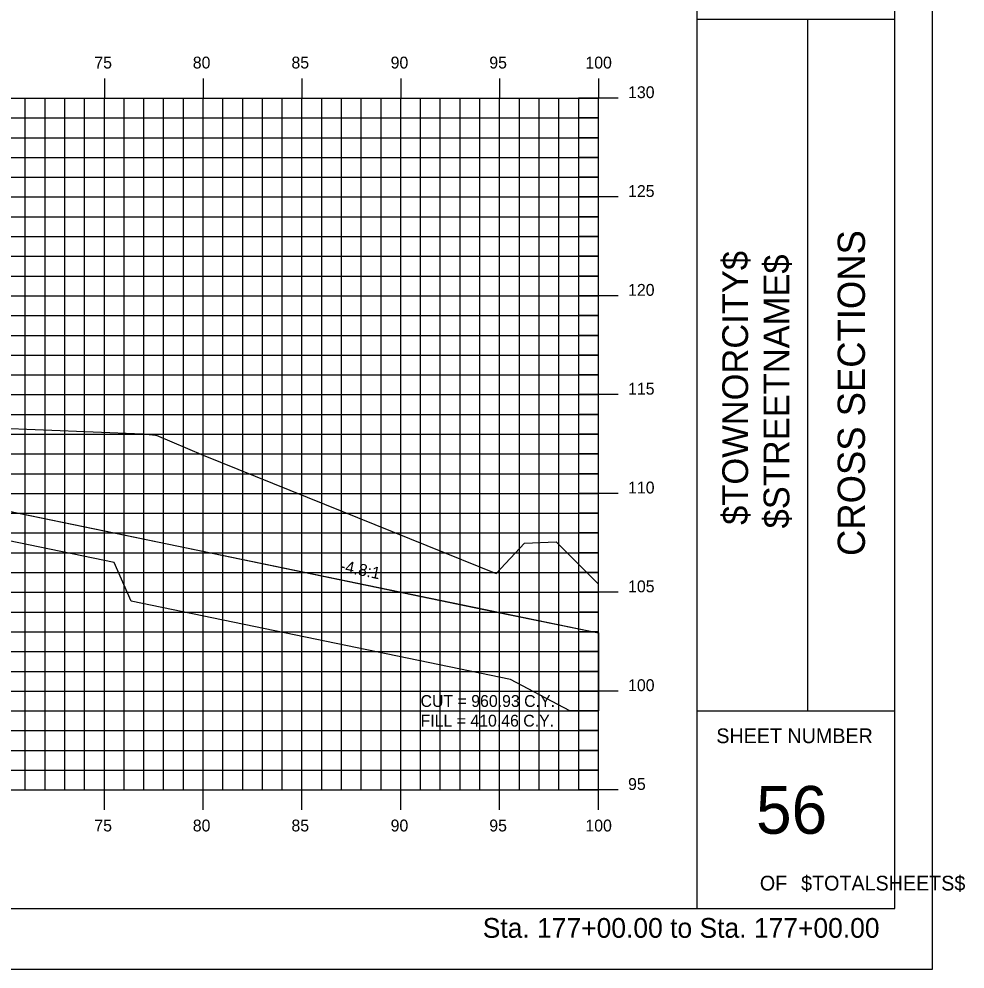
# Model space of a CAD drawing. Extents: x 850598 to 870284, y 366541 to 366651.
# Drawn here: x 858704.81 to 858752.68, y 366541.17 to 366589.23 of the extents above; entities that cross this region are included whole.
import ezdxf

# ---------------------------------------------------------------- set-up
doc = ezdxf.new("R2010")
doc.units = 0
for name, color, linetype in [('ANNOTATION', 7, 'Continuous'), ('BORDER', 7, 'Continuous'), ('D_Drainage_RipRap', 7, 'Continuous'), ('D_Roadway_Centerline', 7, 'Continuous'), ('D_Roadway_SlopeLines', 7, 'Continuous'), ('D_Text_Standard', 7, 'Continuous'), ('H_V ANNOTATION', 7, 'Continuous'), ('HIGHWAY_TITLE', 7, 'Continuous'), ('MAJOR', 7, 'Continuous'), ('MINOR', 7, 'Continuous'), ('PLOT BOUNDARY', 7, 'Continuous'), ('S_Roadway_Centerline', 7, 'Continuous')]:
    doc.layers.add(name, color=color, linetype=linetype)

msp = doc.modelspace()

# ---------------------------------------------------------------- linework, layer by layer
at = {"layer": 'BORDER'}
for p, q in [((858739.133, 366544.225), (858739.133, 366649.225)), ((858749.133, 366544.225), (858749.133, 366649.225)), ((858739.133, 366589.228), (858749.133, 366589.228)), ((858744.724, 366554.228), (858744.724, 366589.228)), ((858739.133, 366554.228), (858749.133, 366554.228)), ((858589.133, 366544.225), (858749.133, 366544.225))]:
    msp.add_line(p, q, dxfattribs=at)
at = {"layer": 'D_Drainage_RipRap'}
msp.add_lwpolyline([(858734.133, 366558.166), (858734.133, 366554.225), (858732.687, 366554.225), (858729.687, 366555.811), (858710.487, 366559.775), (858709.625, 366561.725), (858657.133, 366572.562), (858657.133, 366574.062), (858709.625, 366563.225), (858728.825, 366559.261)], close=True, dxfattribs=at)
at = {"layer": 'D_Roadway_Centerline'}
msp.add_lwpolyline([(858594.133, 366565.442), (858605.133, 366570.942), (858611.388, 366574.07), (858615.133, 366575.942), (858617.133, 366576.062), (858623.133, 366576.422), (858634.133, 366576.752), (858645.133, 366576.422), (858649.133, 366576.182), (858651.133, 366576.062), (858657.133, 366574.062), (858709.625, 366563.225), (858728.825, 366559.261), (858734.133, 366558.166)], dxfattribs=at)
at = {"layer": 'D_Roadway_SlopeLines'}
msp.add_lwpolyline([(858657.133, 366574.062), (858734.133, 366558.166)], dxfattribs=at)
at = {"layer": 'MAJOR'}
for p, q in [((858709.133, 366586.227), (858709.133, 366585.225)), ((858709.133, 366586.227), (858709.133, 366585.225)), ((858714.133, 366586.227), (858714.133, 366585.225)), ((858714.133, 366586.227), (858714.133, 366585.225)), ((858719.133, 366586.227), (858719.133, 366585.225)), ((858719.133, 366586.227), (858719.133, 366585.225)), ((858724.133, 366586.227), (858724.133, 366585.225)), ((858724.133, 366586.227), (858724.133, 366585.225)), ((858729.133, 366586.227), (858729.133, 366585.225)), ((858729.133, 366586.227), (858729.133, 366585.225)), ((858734.133, 366586.227), (858734.133, 366585.225)), ((858734.133, 366586.227), (858734.133, 366585.225)), ((858594.133, 366585.225), (858734.133, 366585.225)), ((858594.133, 366585.225), (858734.133, 366585.225)), ((858594.133, 366585.225), (858734.133, 366585.225)), ((858594.133, 366585.225), (858734.133, 366585.225)), ((858709.133, 366550.225), (858709.133, 366585.225)), ((858709.133, 366550.225), (858709.133, 366585.225)), ((858714.133, 366550.225), (858714.133, 366585.225)), ((858714.133, 366550.225), (858714.133, 366585.225)), ((858719.133, 366550.225), (858719.133, 366585.225)), ((858719.133, 366550.225), (858719.133, 366585.225)), ((858724.133, 366550.225), (858724.133, 366585.225)), ((858724.133, 366550.225), (858724.133, 366585.225)), ((858729.133, 366550.225), (858729.133, 366585.225)), ((858729.133, 366550.225), (858729.133, 366585.225)), ((858735.135, 366585.225), (858733.131, 366585.225)), ((858735.135, 366585.225), (858733.131, 366585.225)), ((858734.133, 366550.225), (858734.133, 366585.225)), ((858734.133, 366550.225), (858734.133, 366585.225)), ((858734.133, 366550.225), (858734.133, 366585.225)), ((858734.133, 366550.225), (858734.133, 366585.225)), ((858594.133, 366580.225), (858734.133, 366580.225)), ((858594.133, 366580.225), (858734.133, 366580.225)), ((858735.135, 366580.225), (858733.131, 366580.225)), ((858735.135, 366580.225), (858733.131, 366580.225)), ((858594.133, 366575.225), (858734.133, 366575.225)), ((858594.133, 366575.225), (858734.133, 366575.225)), ((858735.135, 366575.225), (858733.131, 366575.225)), ((858735.135, 366575.225), (858733.131, 366575.225)), ((858594.133, 366570.225), (858734.133, 366570.225)), ((858594.133, 366570.225), (858734.133, 366570.225)), ((858735.135, 366570.225), (858733.131, 366570.225)), ((858735.135, 366570.225), (858733.131, 366570.225)), ((858594.133, 366565.225), (858734.133, 366565.225)), ((858594.133, 366565.225), (858734.133, 366565.225)), ((858735.135, 366565.225), (858733.131, 366565.225)), ((858735.135, 366565.225), (858733.131, 366565.225)), ((858594.133, 366560.225), (858734.133, 366560.225)), ((858594.133, 366560.225), (858734.133, 366560.225)), ((858735.135, 366560.225), (858733.131, 366560.225)), ((858735.135, 366560.225), (858733.131, 366560.225)), ((858594.133, 366555.225), (858734.133, 366555.225)), ((858594.133, 366555.225), (858734.133, 366555.225)), ((858735.135, 366555.225), (858733.131, 366555.225)), ((858735.135, 366555.225), (858733.131, 366555.225)), ((858594.133, 366550.225), (858734.133, 366550.225)), ((858594.133, 366550.225), (858734.133, 366550.225)), ((858594.133, 366550.225), (858734.133, 366550.225)), ((858594.133, 366550.225), (858734.133, 366550.225)), ((858709.133, 366549.223), (858709.133, 366550.225)), ((858709.133, 366549.223), (858709.133, 366550.225)), ((858714.133, 366549.223), (858714.133, 366550.225)), ((858714.133, 366549.223), (858714.133, 366550.225)), ((858719.133, 366549.223), (858719.133, 366550.225)), ((858719.133, 366549.223), (858719.133, 366550.225)), ((858724.133, 366549.223), (858724.133, 366550.225)), ((858724.133, 366549.223), (858724.133, 366550.225)), ((858729.133, 366549.223), (858729.133, 366550.225)), ((858729.133, 366549.223), (858729.133, 366550.225)), ((858735.135, 366550.225), (858733.131, 366550.225)), ((858735.135, 366550.225), (858733.131, 366550.225)), ((858734.133, 366549.223), (858734.133, 366550.225)), ((858734.133, 366549.223), (858734.133, 366550.225))]:
    msp.add_line(p, q, dxfattribs=at)
at = {"layer": 'MINOR'}
for p, q in [((858705.133, 366550.225), (858705.133, 366585.225)), ((858705.133, 366550.225), (858705.133, 366585.225)), ((858706.133, 366550.225), (858706.133, 366585.225)), ((858706.133, 366550.225), (858706.133, 366585.225)), ((858707.133, 366550.225), (858707.133, 366585.225)), ((858707.133, 366550.225), (858707.133, 366585.225)), ((858708.133, 366550.225), (858708.133, 366585.225)), ((858708.133, 366550.225), (858708.133, 366585.225)), ((858710.133, 366550.225), (858710.133, 366585.225)), ((858710.133, 366550.225), (858710.133, 366585.225)), ((858711.133, 366550.225), (858711.133, 366585.225)), ((858711.133, 366550.225), (858711.133, 366585.225)), ((858712.133, 366550.225), (858712.133, 366585.225)), ((858712.133, 366550.225), (858712.133, 366585.225)), ((858713.133, 366550.225), (858713.133, 366585.225)), ((858713.133, 366550.225), (858713.133, 366585.225)), ((858715.133, 366550.225), (858715.133, 366585.225)), ((858715.133, 366550.225), (858715.133, 366585.225)), ((858716.133, 366550.225), (858716.133, 366585.225)), ((858716.133, 366550.225), (858716.133, 366585.225)), ((858717.133, 366550.225), (858717.133, 366585.225)), ((858717.133, 366550.225), (858717.133, 366585.225)), ((858718.133, 366550.225), (858718.133, 366585.225)), ((858718.133, 366550.225), (858718.133, 366585.225)), ((858720.133, 366550.225), (858720.133, 366585.225)), ((858720.133, 366550.225), (858720.133, 366585.225)), ((858721.133, 366550.225), (858721.133, 366585.225)), ((858721.133, 366550.225), (858721.133, 366585.225)), ((858722.133, 366550.225), (858722.133, 366585.225)), ((858722.133, 366550.225), (858722.133, 366585.225)), ((858723.133, 366550.225), (858723.133, 366585.225)), ((858723.133, 366550.225), (858723.133, 366585.225)), ((858725.133, 366550.225), (858725.133, 366585.225)), ((858725.133, 366550.225), (858725.133, 366585.225)), ((858726.133, 366550.225), (858726.133, 366585.225)), ((858726.133, 366550.225), (858726.133, 366585.225)), ((858727.133, 366550.225), (858727.133, 366585.225)), ((858727.133, 366550.225), (858727.133, 366585.225)), ((858728.133, 366550.225), (858728.133, 366585.225)), ((858728.133, 366550.225), (858728.133, 366585.225)), ((858730.133, 366550.225), (858730.133, 366585.225)), ((858730.133, 366550.225), (858730.133, 366585.225)), ((858731.133, 366550.225), (858731.133, 366585.225)), ((858731.133, 366550.225), (858731.133, 366585.225)), ((858732.133, 366550.225), (858732.133, 366585.225)), ((858732.133, 366550.225), (858732.133, 366585.225)), ((858733.133, 366550.225), (858733.133, 366585.225)), ((858733.133, 366550.225), (858733.133, 366585.225)), ((858594.133, 366584.225), (858734.133, 366584.225)), ((858594.133, 366584.225), (858734.133, 366584.225)), ((858734.133, 366584.225), (858733.131, 366584.225)), ((858734.133, 366584.225), (858733.131, 366584.225)), ((858594.133, 366583.225), (858734.133, 366583.225)), ((858594.133, 366583.225), (858734.133, 366583.225)), ((858734.133, 366583.225), (858733.131, 366583.225)), ((858734.133, 366583.225), (858733.131, 366583.225)), ((858594.133, 366582.225), (858734.133, 366582.225)), ((858594.133, 366582.225), (858734.133, 366582.225)), ((858734.133, 366582.225), (858733.131, 366582.225)), ((858734.133, 366582.225), (858733.131, 366582.225)), ((858594.133, 366581.225), (858734.133, 366581.225)), ((858594.133, 366581.225), (858734.133, 366581.225)), ((858734.133, 366581.225), (858733.131, 366581.225)), ((858734.133, 366581.225), (858733.131, 366581.225)), ((858594.133, 366579.225), (858734.133, 366579.225)), ((858594.133, 366579.225), (858734.133, 366579.225)), ((858734.133, 366579.225), (858733.131, 366579.225)), ((858734.133, 366579.225), (858733.131, 366579.225)), ((858594.133, 366578.225), (858734.133, 366578.225)), ((858594.133, 366578.225), (858734.133, 366578.225)), ((858734.133, 366578.225), (858733.131, 366578.225)), ((858734.133, 366578.225), (858733.131, 366578.225)), ((858594.133, 366577.225), (858734.133, 366577.225)), ((858594.133, 366577.225), (858734.133, 366577.225)), ((858734.133, 366577.225), (858733.131, 366577.225)), ((858734.133, 366577.225), (858733.131, 366577.225)), ((858594.133, 366576.225), (858734.133, 366576.225)), ((858594.133, 366576.225), (858734.133, 366576.225)), ((858734.133, 366576.225), (858733.131, 366576.225)), ((858734.133, 366576.225), (858733.131, 366576.225)), ((858594.133, 366574.225), (858734.133, 366574.225)), ((858594.133, 366574.225), (858734.133, 366574.225)), ((858734.133, 366574.225), (858733.131, 366574.225)), ((858734.133, 366574.225), (858733.131, 366574.225)), ((858594.133, 366573.225), (858734.133, 366573.225)), ((858594.133, 366573.225), (858734.133, 366573.225)), ((858734.133, 366573.225), (858733.131, 366573.225)), ((858734.133, 366573.225), (858733.131, 366573.225)), ((858594.133, 366572.225), (858734.133, 366572.225)), ((858594.133, 366572.225), (858734.133, 366572.225)), ((858734.133, 366572.225), (858733.131, 366572.225)), ((858734.133, 366572.225), (858733.131, 366572.225)), ((858594.133, 366571.225), (858734.133, 366571.225)), ((858594.133, 366571.225), (858734.133, 366571.225)), ((858734.133, 366571.225), (858733.131, 366571.225)), ((858734.133, 366571.225), (858733.131, 366571.225)), ((858594.133, 366569.225), (858734.133, 366569.225)), ((858594.133, 366569.225), (858734.133, 366569.225)), ((858734.133, 366569.225), (858733.131, 366569.225)), ((858734.133, 366569.225), (858733.131, 366569.225)), ((858594.133, 366568.225), (858734.133, 366568.225)), ((858594.133, 366568.225), (858734.133, 366568.225)), ((858734.133, 366568.225), (858733.131, 366568.225)), ((858734.133, 366568.225), (858733.131, 366568.225)), ((858594.133, 366567.225), (858734.133, 366567.225)), ((858594.133, 366567.225), (858734.133, 366567.225)), ((858734.133, 366567.225), (858733.131, 366567.225)), ((858734.133, 366567.225), (858733.131, 366567.225)), ((858594.133, 366566.225), (858734.133, 366566.225)), ((858594.133, 366566.225), (858734.133, 366566.225)), ((858734.133, 366566.225), (858733.131, 366566.225)), ((858734.133, 366566.225), (858733.131, 366566.225)), ((858594.133, 366564.225), (858734.133, 366564.225)), ((858594.133, 366564.225), (858734.133, 366564.225)), ((858734.133, 366564.225), (858733.131, 366564.225)), ((858734.133, 366564.225), (858733.131, 366564.225)), ((858594.133, 366563.225), (858734.133, 366563.225)), ((858594.133, 366563.225), (858734.133, 366563.225)), ((858734.133, 366563.225), (858733.131, 366563.225)), ((858734.133, 366563.225), (858733.131, 366563.225)), ((858594.133, 366562.225), (858734.133, 366562.225)), ((858594.133, 366562.225), (858734.133, 366562.225)), ((858734.133, 366562.225), (858733.131, 366562.225)), ((858734.133, 366562.225), (858733.131, 366562.225)), ((858594.133, 366561.225), (858734.133, 366561.225)), ((858594.133, 366561.225), (858734.133, 366561.225)), ((858734.133, 366561.225), (858733.131, 366561.225)), ((858734.133, 366561.225), (858733.131, 366561.225)), ((858594.133, 366559.225), (858734.133, 366559.225)), ((858594.133, 366559.225), (858734.133, 366559.225)), ((858734.133, 366559.225), (858733.131, 366559.225)), ((858734.133, 366559.225), (858733.131, 366559.225)), ((858594.133, 366558.225), (858734.133, 366558.225)), ((858594.133, 366558.225), (858734.133, 366558.225)), ((858734.133, 366558.225), (858733.131, 366558.225)), ((858734.133, 366558.225), (858733.131, 366558.225)), ((858594.133, 366557.225), (858734.133, 366557.225)), ((858594.133, 366557.225), (858734.133, 366557.225)), ((858734.133, 366557.225), (858733.131, 366557.225)), ((858734.133, 366557.225), (858733.131, 366557.225)), ((858594.133, 366556.225), (858734.133, 366556.225)), ((858594.133, 366556.225), (858734.133, 366556.225)), ((858734.133, 366556.225), (858733.131, 366556.225)), ((858734.133, 366556.225), (858733.131, 366556.225)), ((858594.133, 366554.225), (858734.133, 366554.225)), ((858594.133, 366554.225), (858734.133, 366554.225)), ((858734.133, 366554.225), (858733.131, 366554.225)), ((858734.133, 366554.225), (858733.131, 366554.225)), ((858594.133, 366553.225), (858734.133, 366553.225)), ((858594.133, 366553.225), (858734.133, 366553.225)), ((858734.133, 366553.225), (858733.131, 366553.225)), ((858734.133, 366553.225), (858733.131, 366553.225)), ((858594.133, 366552.225), (858734.133, 366552.225)), ((858594.133, 366552.225), (858734.133, 366552.225)), ((858734.133, 366552.225), (858733.131, 366552.225)), ((858734.133, 366552.225), (858733.131, 366552.225)), ((858594.133, 366551.225), (858734.133, 366551.225)), ((858594.133, 366551.225), (858734.133, 366551.225)), ((858734.133, 366551.225), (858733.131, 366551.225)), ((858734.133, 366551.225), (858733.131, 366551.225))]:
    msp.add_line(p, q, dxfattribs=at)
at = {"layer": 'PLOT BOUNDARY'}
msp.add_lwpolyline([(858581.039, 366541.166), (858751.039, 366541.166), (858751.039, 366651.166), (858581.039, 366651.166)], close=True, dxfattribs=at)
at = {"layer": 'S_Roadway_Centerline'}
msp.add_lwpolyline([(858654.654, 366575.751), (858660.846, 366575.508), (858665.52, 366575.329), (858667.703, 366575.189), (858669.347, 366575.046), (858671.397, 366574.401), (858672.368, 366574.223), (858685.315, 366569.83), (858688.069, 366569.091), (858688.452, 366569.148), (858711.076, 366568.236), (858711.729, 366568.183), (858711.762, 366568.177), (858714.137, 366567.156), (858728.954, 366561.179), (858730.385, 366562.713), (858731.995, 366562.779), (858734.133, 366560.63)], dxfattribs=at)

# ---------------------------------------------------------------- texts
at = {"layer": 'ANNOTATION'}
msp.add_text('-4.8:1', height=0.6, rotation=348.3351, dxfattribs=at).set_placement((858721.021, 366561.294))
at = {"layer": 'BORDER'}
for s, height, rotation, p in [('CROSS SECTIONS', 1.37787, 90, (858747.617, 366562.062)), ('SHEET NUMBER', 0.74527, 360, (858740.098, 366552.592)), ('56', 2.4194, 360, (858742.108, 366548.008)), ('OF', 0.7453, 360, (858742.3, 366545.138)), ('$TOTALSHEETS$', 0.74527, 360, (858744.389, 366545.138))]:
    msp.add_text(s, height=height, rotation=rotation, dxfattribs=at).set_placement(p)
at = {"layer": 'D_Text_Standard'}
for s, p in [('CUT = 960.93 C.Y.', (858725.133, 366554.425)), ('FILL = 410.46 C.Y.', (858725.133, 366553.429))]:
    msp.add_text(s, height=0.6, dxfattribs=at).set_placement(p)
at = {"layer": 'H_V ANNOTATION'}
for s, height, p in [('75', 0.6, (858708.627, 366586.725)), ('80', 0.6, (858713.608, 366586.725)), ('85', 0.6, (858718.6, 366586.725)), ('90', 0.6, (858723.619, 366586.725)), ('95', 0.6, (858728.611, 366586.725)), ('100', 0.6, (858733.474, 366586.725)), ('130', 0.6, (858735.633, 366585.225)), ('125', 0.6, (858735.633, 366580.225)), ('120', 0.6, (858735.633, 366575.225)), ('115', 0.6, (858735.633, 366570.225)), ('110', 0.6, (858735.633, 366565.225)), ('105', 0.6, (858735.633, 366560.225)), ('100', 0.6, (858735.633, 366555.225)), ('95', 0.6, (858735.633, 366550.225)), ('75', 0.6, (858708.627, 366548.125)), ('80', 0.6, (858713.608, 366548.125)), ('85', 0.6, (858718.6, 366548.125)), ('90', 0.6, (858723.619, 366548.125)), ('95', 0.6, (858728.611, 366548.125)), ('100', 0.6, (858733.474, 366548.125)), ('Sta. 177+00.00 to Sta. 177+00.00', 1.0002, (858728.278, 366542.745))]:
    msp.add_text(s, height=height, dxfattribs=at).set_placement(p)
at = {"layer": 'HIGHWAY_TITLE'}
for s, p in [('$TOWNORCITY$', (858741.705, 366563.637)), ('$STREETNAME$', (858743.792, 366563.457))]:
    msp.add_text(s, height=1.30428, rotation=90, dxfattribs=at).set_placement(p)

doc.saveas('drawing.dxf')
